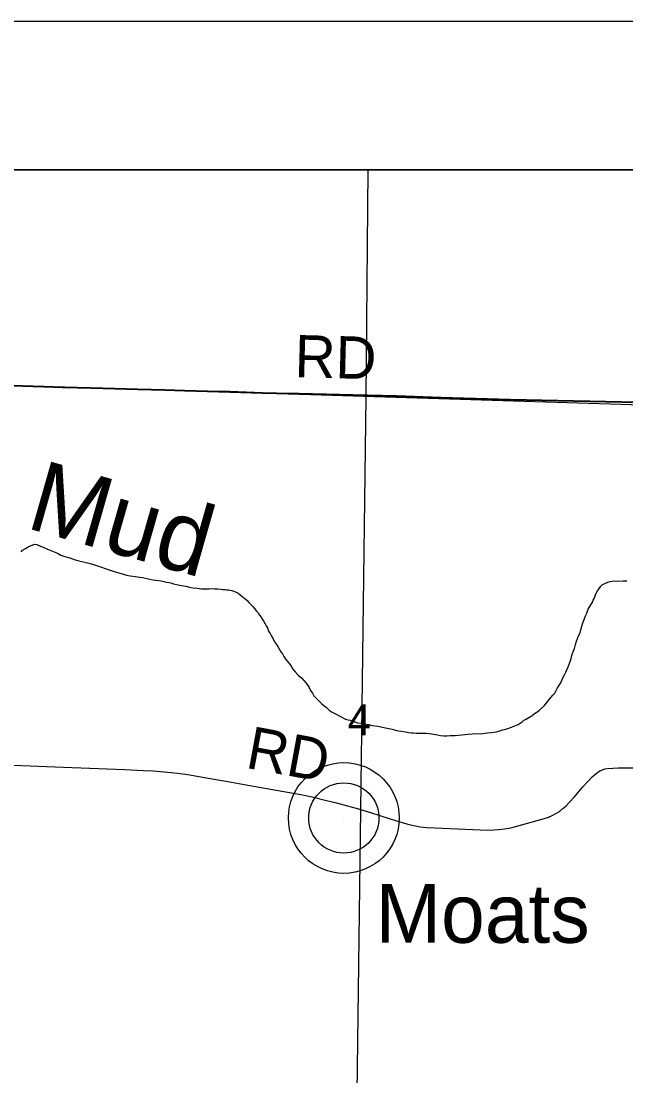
# Model space of a CAD drawing. Extents: x 2.4 to 73.1, y 4.5 to 25.6.
# Drawn here: x 31.581 to 31.987, y 24.177 to 24.885 of the extents above; entities that cross this region are included whole.
import ezdxf

# ---------------------------------------------------------------- set-up
doc = ezdxf.new("R2010")
doc.units = 0
for name, color, linetype in [('GM_X_County_Road', 7, 'Continuous'), ('GM_X_County_Road_Text', 7, 'Continuous'), ('GM_X_Interchange_Ramps', 7, 'Continuous'), ('GM_X_Minor_River', 7, 'Continuous'), ('GM_X_Minor_River_Text', 7, 'Continuous'), ('GM_X_Rail_Line', 7, 'Continuous'), ('GM_X_Section', 7, 'Continuous'), ('GM_X_Section_Text', 7, 'Continuous'), ('GM_X_Township', 7, 'Continuous'), ('GM_X_Township_Road', 7, 'Continuous'), ('GM_X_Township_Road_Text', 7, 'Continuous'), ('GM_X_Unincorporated', 7, 'Continuous'), ('GM_X_Unincorporated_Location', 7, 'Continuous'), ('GM_X_Unincorporated_Text', 7, 'Continuous'), ('GM_X_US_Shield', 7, 'Continuous'), ('SH_Cut_Line', 7, 'Continuous'), ('SH_Data', 7, 'Continuous')]:
    doc.layers.add(name, color=color, linetype=linetype)

msp = doc.modelspace()

# ---------------------------------------------------------------- linework, layer by layer
at = {"layer": 'GM_X_County_Road'}
for points in [[(31.5529, 24.38634), (31.58732, 24.38492), (31.60967, 24.38398), (31.63325, 24.38314), (31.65066, 24.38249), (31.66337, 24.38184), (31.6699, 24.38154), (31.67983, 24.38079), (31.68633, 24.38008), (31.69311, 24.37908), (31.70691, 24.37677), (31.72008, 24.37447), (31.73476, 24.37183), (31.76904, 24.36569), (31.77666, 24.36409), (31.7863, 24.36178), (31.79299, 24.36019), (31.79802, 24.35887), (31.80787, 24.35601), (31.81071, 24.35514)], [(31.81071, 24.35514), (31.81591, 24.35354), (31.8291, 24.34928), (31.83768, 24.34663), (31.84187, 24.34552), (31.84609, 24.34458), (31.84913, 24.34408), (31.85374, 24.34364), (31.859, 24.34333), (31.89471, 24.34186), (31.89871, 24.34191), (31.9021, 24.34211), (31.90577, 24.3426), (31.91002, 24.34341), (31.93187, 24.34936), (31.93536, 24.35058), (31.93791, 24.35166), (31.94036, 24.35292), (31.94268, 24.3544), (31.94511, 24.35627), (31.94718, 24.3581), (31.94934, 24.3603), (31.95282, 24.36425), (31.95849, 24.37086), (31.96183, 24.37455), (31.96463, 24.37749), (31.966, 24.37881), (31.96826, 24.38051), (31.96986, 24.38155), (31.97159, 24.3824), (31.97312, 24.38291), (31.97501, 24.38326), (31.9822, 24.38364), (31.99216, 24.38367)]]:
    msp.add_lwpolyline(points, dxfattribs=at)
at = {"layer": 'GM_X_Interchange_Ramps'}
for points in [[(33.56842, 24.78522), (30.58809, 24.78522)], [(31.56621, 24.64077), (31.58209, 24.64029), (31.59638, 24.63988), (31.60912, 24.63944), (31.62811, 24.63898), (31.64411, 24.63845), (31.65944, 24.63807), (31.66865, 24.63787), (31.67756, 24.63762), (31.69092, 24.63715), (31.71391, 24.6364), (31.72128, 24.63633), (31.7433, 24.6356), (31.75262, 24.63535), (31.76784, 24.63497), (31.8042, 24.63409), (31.83341, 24.6334), (31.85112, 24.63285), (31.86324, 24.63248), (31.90954, 24.63111), (31.98445, 24.62952), (32.00217, 24.62913)]]:
    msp.add_lwpolyline(points, dxfattribs=at)
at = {"layer": 'GM_X_Minor_River'}
for points in [[(31.58118, 24.52872), (31.58215, 24.52984), (31.58407, 24.53095), (31.58599, 24.53206), (31.58752, 24.5328), (31.58905, 24.53353), (31.59039, 24.53389), (31.59172, 24.53368), (31.59266, 24.53329), (31.59417, 24.5325), (31.59607, 24.5319), (31.5989, 24.53053), (31.60117, 24.52973), (31.60343, 24.52874), (31.6057, 24.52776)], [(31.6057, 24.52776), (31.60796, 24.52658), (31.61061, 24.52559), (31.61383, 24.52459), (31.61686, 24.52359), (31.62007, 24.52259), (31.62406, 24.52176), (31.62841, 24.52056), (31.64431, 24.51536), (31.64847, 24.51416), (31.65207, 24.51315), (31.65453, 24.51254), (31.65624, 24.51232), (31.65776, 24.51211), (31.65928, 24.51189), (31.66098, 24.51168), (31.66269, 24.51146), (31.66478, 24.51104), (31.66762, 24.51043), (31.66971, 24.51002), (31.6716, 24.50961), (31.6735, 24.50939), (31.67521, 24.50917), (31.6771, 24.50876), (31.67881, 24.50835), (31.68033, 24.50814), (31.68185, 24.50792), (31.68355, 24.50733), (31.68563, 24.50672), (31.68791, 24.50631), (31.69037, 24.50589), (31.69189, 24.50567), (31.69435, 24.50506), (31.69682, 24.50445), (31.69948, 24.50422), (31.70213, 24.5038), (31.70403, 24.50377), (31.70575, 24.50393), (31.70746, 24.5039), (31.70917, 24.50407), (31.71107, 24.50385), (31.71335, 24.50381), (31.71525, 24.50359), (31.71658, 24.50338), (31.7181, 24.50336), (31.71905, 24.50315), (31.72038, 24.50313), (31.72152, 24.50292), (31.72266, 24.50271), (31.72417, 24.50231), (31.72568, 24.50171), (31.727, 24.50093), (31.72832, 24.49977), (31.7317, 24.49725), (31.73283, 24.49628), (31.73413, 24.49474), (31.73544, 24.49339), (31.73694, 24.49203), (31.73787, 24.49069), (31.73899, 24.48915), (31.7403, 24.4878), (31.74123, 24.48627), (31.74234, 24.48473), (31.74327, 24.48319), (31.7442, 24.48185), (31.74513, 24.48031), (31.74587, 24.47897), (31.74661, 24.47763), (31.74733, 24.47553), (31.74845, 24.4738), (31.74937, 24.47208), (31.75049, 24.47035), (31.7514, 24.46824), (31.75271, 24.46651), (31.75382, 24.46478), (31.75474, 24.46306), (31.75567, 24.46153), (31.75679, 24.46018), (31.75771, 24.45845), (31.75883, 24.45673), (31.76032, 24.4548), (31.76144, 24.45345), (31.76256, 24.45192), (31.76367, 24.45), (31.76535, 24.44807), (31.7674, 24.44576), (31.76947, 24.44402), (31.77115, 24.44228), (31.77265, 24.44054), (31.77376, 24.43901), (31.77469, 24.43766), (31.77561, 24.43556), (31.77692, 24.43383), (31.77784, 24.4321), (31.77915, 24.43075), (31.78046, 24.4294), (31.78177, 24.42786), (31.78308, 24.4267), (31.78458, 24.42554), (31.78627, 24.42418), (31.78815, 24.42244)], [(31.96111, 24.48752), (31.96192, 24.49016), (31.96484, 24.49487), (31.96543, 24.49619), (31.96602, 24.49732), (31.96642, 24.49845), (31.96701, 24.49977), (31.96741, 24.50091), (31.9682, 24.5026), (31.96956, 24.50429), (31.97053, 24.50561), (31.97149, 24.50654), (31.97284, 24.50728), (31.97514, 24.50838), (31.97685, 24.50874), (31.97914, 24.50927), (31.9818, 24.50904), (31.98542, 24.50917), (31.98789, 24.50932)], [(31.78815, 24.42244), (31.79003, 24.42108), (31.79229, 24.4199), (31.79908, 24.41637), (31.8006, 24.41597), (31.80211, 24.41557), (31.80363, 24.41497), (31.80533, 24.41456), (31.80722, 24.41396), (31.80969, 24.41354), (31.81196, 24.41313), (31.81443, 24.41271), (31.81689, 24.4121), (31.82069, 24.41166), (31.82391, 24.41104), (31.82714, 24.41023), (31.83036, 24.40961), (31.83339, 24.4088), (31.83642, 24.40818), (31.83927, 24.40775), (31.84155, 24.40734), (31.84325, 24.40712), (31.84477, 24.4071), (31.84648, 24.40688), (31.84876, 24.40684), (31.85086, 24.407), (31.85314, 24.40696), (31.85523, 24.40674), (31.85675, 24.40653), (31.85807, 24.40631), (31.8594, 24.4061), (31.86092, 24.4057), (31.86281, 24.40529), (31.86509, 24.40506), (31.86718, 24.40503), (31.86928, 24.40538), (31.8727, 24.40532), (31.8748, 24.40567), (31.87709, 24.40582), (31.87918, 24.40598), (31.88147, 24.40632), (31.88414, 24.40647), (31.88699, 24.40661), (31.89003, 24.40657), (31.89251, 24.40691), (31.8946, 24.40706), (31.89689, 24.40741), (31.90032, 24.40792), (31.90262, 24.40845), (31.90453, 24.40918), (31.90682, 24.40972), (31.90873, 24.41026), (31.91045, 24.41099), (31.91505, 24.41282), (31.91639, 24.41356), (31.91774, 24.41448), (31.91889, 24.41561), (31.92004, 24.41616), (31.921, 24.41671), (31.92216, 24.41745), (31.92331, 24.41801), (31.92427, 24.41856), (31.926, 24.42005), (31.92715, 24.42079), (31.92812, 24.42154), (31.92927, 24.42247), (31.93043, 24.42359), (31.93236, 24.42527), (31.93372, 24.42677), (31.93488, 24.42846), (31.93605, 24.42977), (31.93721, 24.43108), (31.93837, 24.4324), (31.93953, 24.4339), (31.94051, 24.43559), (31.94149, 24.43748), (31.94285, 24.43935), (31.94383, 24.44124), (31.94482, 24.44369), (31.946, 24.44576), (31.94698, 24.44784), (31.94777, 24.44954), (31.94856, 24.45142), (31.94935, 24.45331), (31.94995, 24.45501), (31.95055, 24.45709), (31.95096, 24.45899), (31.95156, 24.4605), (31.95215, 24.4622), (31.95275, 24.4639), (31.95355, 24.46654), (31.95416, 24.46863), (31.95495, 24.47051), (31.95555, 24.4724), (31.95653, 24.47429), (31.95713, 24.47637), (31.95774, 24.47883), (31.95854, 24.4811), (31.95933, 24.48336), (31.96032, 24.48563), (31.96111, 24.48752)]]:
    msp.add_lwpolyline(points, dxfattribs=at)
at = {"layer": 'GM_X_Rail_Line'}
msp.add_lwpolyline([(31.15082, 22.77929), (31.15301, 22.81783), (31.15606, 22.85087), (31.16518, 22.8839), (31.17561, 22.90346), (31.19386, 22.93867), (31.21341, 22.96562), (31.24513, 22.99735), (31.29901, 23.04472), (31.40415, 23.136), (31.55493, 23.26596), (31.68962, 23.38201), (31.70917, 23.39809), (31.72699, 23.41504), (31.75132, 23.44547), (31.77261, 23.48241), (31.78825, 23.52023), (31.79738, 23.55717), (31.80129, 23.60412), (31.80172, 23.63193), (31.80563, 23.95097), (31.8065, 24.13048), (31.81302, 24.6325), (31.81433, 24.78522)], dxfattribs=at)
at = {"layer": 'GM_X_Section'}
msp.add_lwpolyline([(31.5629, 24.64118), (31.56707, 24.64089), (32.06268, 24.62537), (32.0504, 24.13063), (31.54999, 24.13545)], close=True, dxfattribs=at)
at = {"layer": 'GM_X_Township'}
msp.add_lwpolyline([(32.00217, 24.62913), (31.98445, 24.62952), (31.90954, 24.63111), (31.86324, 24.63248), (31.85112, 24.63285), (31.83341, 24.6334), (31.8042, 24.63409), (31.76784, 24.63497), (31.75262, 24.63535), (31.7433, 24.6356), (31.72128, 24.63633), (31.71391, 24.6364), (31.69092, 24.63715), (31.67756, 24.63762), (31.66865, 24.63787), (31.65944, 24.63807), (31.64411, 24.63845), (31.62811, 24.63898), (31.60912, 24.63944), (31.59638, 24.63988), (31.58209, 24.64029), (31.56621, 24.64077)], dxfattribs=at)
at = {"layer": 'GM_X_Township_Road'}
msp.add_lwpolyline([(31.56633, 24.6405), (31.58221, 24.64002), (31.5965, 24.63961), (31.60924, 24.63916), (31.62823, 24.6387), (31.64422, 24.63817), (31.65956, 24.63779), (31.66877, 24.6376), (31.67768, 24.63735), (31.69104, 24.63688), (31.71403, 24.63613), (31.7214, 24.63605), (31.74341, 24.63533), (31.75273, 24.63507), (31.76795, 24.6347), (31.80432, 24.63381), (31.83353, 24.63312), (31.85124, 24.63257), (31.86336, 24.63221), (31.90966, 24.63083), (31.98457, 24.62924), (32.00229, 24.62885)], dxfattribs=at)
at = {"layer": 'GM_X_Unincorporated'}
for radius in [0.0372, 0.02358]:
    msp.add_circle((31.79794, 24.34997), radius, dxfattribs=at)
at = {"layer": 'GM_X_Unincorporated_Location'}
msp.add_line((31.79794, 24.34997), (31.79794, 24.34997), dxfattribs=at)
at = {"layer": 'GM_X_US_Shield'}
msp.add_lwpolyline([(32.06539, 24.78522), (31.56908, 24.78522), (31.56707, 24.64089), (32.06268, 24.62537)], close=True, dxfattribs=at)
at = {"layer": 'SH_Cut_Line'}
msp.add_lwpolyline([(36.29738, 24.78522), (29.49738, 24.78522)], dxfattribs=at)
at = {"layer": 'SH_Data'}
msp.add_line((29.39738, 24.88522), (36.39738, 24.88522), dxfattribs=at)
msp.add_lwpolyline([(29.49738, 24.78522), (36.29738, 24.78522), (36.29738, 17.98522), (29.49738, 17.98522)], close=True, dxfattribs=at)

# ---------------------------------------------------------------- texts
at = {"layer": 'GM_X_County_Road_Text'}
msp.add_text('RD', height=0.028409, rotation=349.5626, dxfattribs=at).set_placement((31.73126, 24.38379))
at = {"layer": 'GM_X_Minor_River_Text'}
msp.add_text('Mud', height=0.047375, rotation=344.04521, dxfattribs=at).set_placement((31.58342, 24.54512))
at = {"layer": 'GM_X_Section_Text'}
msp.add_text('4', height=0.02093, rotation=0.00001, dxfattribs=at).set_placement((31.80049, 24.40547))
at = {"layer": 'GM_X_Township_Road_Text'}
msp.add_text('RD', height=0.028409, rotation=358.5108, dxfattribs=at).set_placement((31.76463, 24.64604))
at = {"layer": 'GM_X_Unincorporated_Text'}
msp.add_text('Moats', height=0.039489, rotation=0.00001, dxfattribs=at).set_placement((31.81924, 24.2661))

doc.saveas('drawing.dxf')
